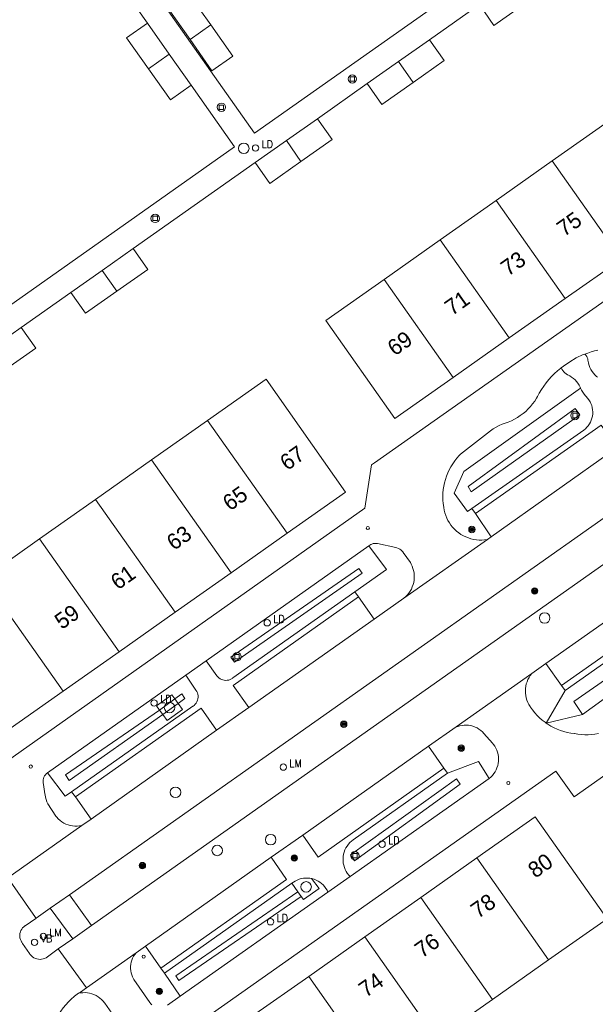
# Model space of a CAD drawing. Header units: metres. Extents: x 138165 to 154469, y 480134 to 494189.
# Tile 1010 of 1056: x 151276 to 151321, y 484114 to 484192. Entities that reach past the tile are written whole.
import ezdxf

# ---------------------------------------------------------------- set-up
doc = ezdxf.new("R2010")
doc.units = ezdxf.units.M
doc.header["$LTSCALE"] = 0.001
doc.header["$MEASUREMENT"] = 0
for name, color, linetype, lineweight in [('Level 5', 7, 'Continuous', 0), ('TOP-L-topo objecten punt', 7, 'Continuous', 0), ('TOP-L-topo objecten vlak', 7, 'Continuous', 0), ('TOP-T-topo huisnummering naamgeving', 7, 'Continuous', 0)]:
    doc.layers.add(name, color=color, linetype=linetype, lineweight=lineweight)
doc.styles.add('Style-INTL_ISO', font='INTL_ISO.shx')
doc.styles.add('Style-STANDARD', font='STANDARD.shx')

# ---------------------------------------------------------------- blocks, each defined once
blk = doc.blocks.new('24')
at = {"layer": 'TOP-L-topo objecten punt', "color": 7, "linetype": 'Continuous', "lineweight": 0}
for radius in [0.025, 0.0182, 0.0115, 0.005]:
    blk.add_circle((0, 0), radius, dxfattribs=at)
blk = doc.blocks.new('*U13')
at = {"layer": 'Level 5', "color": 7, "linetype": 'Continuous', "lineweight": 0}
blk.add_circle((0, 0), 0.0415, dxfattribs=at)
blk = doc.blocks.new('150')
at = {"layer": 'Level 5', "color": 7, "linetype": 'Continuous', "lineweight": 0}
blk.add_blockref('*U13', (0, 0), dxfattribs=at)
blk = doc.blocks.new('121')
at = {"layer": 'TOP-L-topo objecten punt', "color": 7, "linetype": 'Continuous', "lineweight": 0}
blk.add_circle((0, 0), 0.025, dxfattribs=at)
at = {"layer": 'TOP-L-topo objecten punt', "color": 7, "linetype": 'Continuous', "lineweight": 0, "style": 'Style-STANDARD'}
blk.add_text('LD', height=0.06, dxfattribs=at).set_placement((0.0483, 0))
blk = doc.blocks.new('39')
at = {"layer": 'TOP-L-topo objecten punt', "color": 7, "linetype": 'Continuous', "lineweight": 0}
for p, q in [((0.0175, 0.0175), (-0.0175, 0.0175)), ((-0.0175, 0.0175), (-0.0175, -0.0175)), ((0.0175, 0.0175), (0.0175, -0.0175)), ((0.0175, -0.0175), (-0.0175, -0.0175))]:
    blk.add_line(p, q, dxfattribs=at)
blk.add_circle((0, 0), 0.0332, dxfattribs=at)
blk = doc.blocks.new('16')
at = {"layer": 'TOP-L-topo objecten punt', "color": 7, "linetype": 'Continuous', "lineweight": 0}
blk.add_circle((0, 0), 0.025, dxfattribs=at)
at = {"layer": 'TOP-L-topo objecten punt', "color": 7, "linetype": 'Continuous', "lineweight": 0, "style": 'Style-STANDARD'}
blk.add_text('LM', height=0.06, dxfattribs=at).set_placement((0.0483, 0))
blk = doc.blocks.new('10')
at = {"layer": 'TOP-L-topo objecten punt', "linetype": 'Continuous', "lineweight": 0}
blk.add_circle((0, 0), 0.0125, dxfattribs=at)
blk = doc.blocks.new('14')
at = {"layer": 'TOP-L-topo objecten punt', "color": 7, "linetype": 'Continuous', "lineweight": 0}
blk.add_circle((0, 0), 0.025, dxfattribs=at)
at = {"layer": 'TOP-L-topo objecten punt', "color": 7, "linetype": 'Continuous', "lineweight": 0, "style": 'Style-STANDARD'}
blk.add_text('VB', height=0.06, dxfattribs=at).set_placement((0.0483, 0))

msp = doc.modelspace()

# ---------------------------------------------------------------- linework, layer by layer
at = {"layer": 'TOP-L-topo objecten vlak', "flags": 128}
for points in [[(151321.232, 484201.814), (151294.516, 484182.961), (151271.786, 484215.122)], [(151283.298, 484195.548), (151286.063, 484191.624)], [(151291.06, 484191.476), (151289.332, 484193.928), (151287.697, 484192.776), (151289.426, 484190.324)], [(151308.294, 484190.31), (151312.217, 484193.075)], [(151312.217, 484193.075), (151313.369, 484191.441), (151315.822, 484193.169)], [(151286.063, 484191.624), (151284.428, 484190.472), (151286.156, 484188.02)], [(151286.063, 484191.624), (151287.791, 484189.172)], [(151289.426, 484190.324), (151291.154, 484187.872), (151292.788, 484189.024), (151291.06, 484191.476)], [(151289.426, 484190.324), (151291.06, 484191.476)], [(151305.841, 484188.582), (151308.294, 484190.31)], [(151306.993, 484186.947), (151309.446, 484188.676), (151308.294, 484190.31)], [(151286.156, 484188.02), (151287.791, 484189.172)], [(151287.791, 484189.172), (151289.519, 484186.72)], [(151286.156, 484188.02), (151287.884, 484185.568), (151289.519, 484186.72)], [(151303.389, 484186.854), (151305.841, 484188.582)], [(151306.993, 484186.947), (151305.841, 484188.582)], [(151289.519, 484186.72), (151292.926, 484181.862), (151266.964, 484163.539)], [(151299.465, 484184.089), (151303.389, 484186.854)], [(151303.389, 484186.854), (151304.541, 484185.219), (151306.993, 484186.947)], [(151297.013, 484182.361), (151299.465, 484184.089)], [(151298.165, 484180.726), (151300.618, 484182.454), (151299.465, 484184.089)], [(151322.371, 484183.875), (151317.957, 484180.764)], [(151294.561, 484180.633), (151297.013, 484182.361)], [(151298.165, 484180.726), (151297.013, 484182.361)], [(151284.948, 484173.859), (151294.561, 484180.633)], [(151294.561, 484180.633), (151295.713, 484178.998), (151298.165, 484180.726)], [(151317.957, 484180.764), (151313.543, 484177.653)], [(151317.957, 484180.764), (151323.401, 484173.039)], [(151336.221, 484179.685), (151303.953, 484156.993), (151303.713, 484156.83), (151303.201, 484153.411), (151273.495, 484132.425)], [(151313.543, 484177.653), (151309.129, 484174.543)], [(151313.543, 484177.653), (151318.987, 484169.929)], [(151309.129, 484174.543), (151304.715, 484171.432)], [(151309.129, 484174.543), (151314.573, 484166.818)], [(151282.496, 484172.131), (151284.948, 484173.859)], [(151283.648, 484170.496), (151286.1, 484172.224), (151284.948, 484173.859)], [(151318.987, 484169.929), (151323.401, 484173.039)], [(151280.044, 484170.402), (151282.496, 484172.131)], [(151283.648, 484170.496), (151282.496, 484172.131)], [(151304.715, 484171.432), (151300.113, 484168.189), (151305.556, 484160.464), (151310.158, 484163.708)], [(151310.158, 484163.708), (151304.715, 484171.432)], [(151276.12, 484167.637), (151280.044, 484170.402)], [(151280.044, 484170.402), (151281.196, 484168.768), (151283.648, 484170.496)], [(151314.573, 484166.818), (151318.987, 484169.929)], [(151273.668, 484165.909), (151276.12, 484167.637)], [(151274.82, 484164.275), (151277.272, 484166.003), (151276.12, 484167.637)], [(151310.158, 484163.708), (151314.573, 484166.818)], [(151340.41, 484165.609), (151279.924, 484122.963)], [(151318.67, 484164.47), (151318.832, 484164.596), (151319.33, 484164.935), (151319.849, 484165.243), (151320.386, 484165.517), (151320.53, 484165.54)], [(151320.53, 484165.54), (151320.75, 484165.631), (151321.015, 484165.726), (151321.286, 484165.805), (151321.56, 484165.869)], [(151321.513, 484163.739), (151321.444, 484163.794), (151321.315, 484163.914), (151321.197, 484164.045), (151321.091, 484164.186), (151320.998, 484164.336), (151320.92, 484164.494), (151320.856, 484164.659), (151320.807, 484164.828), (151320.774, 484165.002), (151320.77, 484165.054), (151320.752, 484165.163), (151320.718, 484165.268), (151320.669, 484165.367), (151320.606, 484165.459), (151320.53, 484165.54)], [(151312.844, 484150.951), (151312.63, 484150.92), (151312.414, 484150.905), (151312.198, 484150.905), (151311.982, 484150.922), (151311.768, 484150.955), (151311.557, 484151.003), (151311.35, 484151.067), (151311.149, 484151.146), (151310.954, 484151.24), (151310.766, 484151.348), (151310.587, 484151.469), (151310.417, 484151.603), (151310.258, 484151.75), (151310.11, 484151.907), (151309.974, 484152.076), (151309.851, 484152.253), (151309.741, 484152.44), (151309.645, 484152.634), (151309.564, 484152.835), (151309.498, 484153.041), (151309.448, 484153.251), (151309.413, 484153.465), (151309.408, 484153.504), (151309.369, 484153.775), (151309.345, 484154.049), (151309.338, 484154.323), (151309.346, 484154.598), (151309.371, 484154.871), (151309.411, 484155.143), (151309.467, 484155.412), (151309.539, 484155.677), (151309.625, 484155.937), (151309.727, 484156.192), (151309.844, 484156.441), (151309.975, 484156.682), (151310.12, 484156.915), (151310.278, 484157.14), (151310.449, 484157.355), (151310.632, 484157.559), (151310.741, 484157.671), (151313.098, 484159.507), (151313.315, 484159.656), (151313.54, 484159.791), (151313.773, 484159.913), (151314.013, 484160.02), (151314.259, 484160.112), (151314.496, 484160.185), (151314.744, 484160.293), (151314.985, 484160.415), (151315.218, 484160.551), (151315.443, 484160.701), (151315.659, 484160.864), (151315.864, 484161.04), (151316.059, 484161.227), (151316.243, 484161.426), (151316.414, 484161.635), (151316.573, 484161.853), (151316.719, 484162.081), (151316.786, 484162.198), (151316.939, 484162.484), (151317.106, 484162.763), (151317.287, 484163.032), (151317.48, 484163.293), (151317.686, 484163.544), (151317.905, 484163.784), (151318.135, 484164.013), (151318.376, 484164.231), (151318.627, 484164.437), (151318.67, 484164.47)], [(151318.67, 484164.47), (151318.72, 484164.355), (151318.783, 484164.247), (151318.86, 484164.148), (151318.949, 484164.06), (151319.048, 484163.984), (151319.156, 484163.921), (151319.173, 484163.912), (151319.331, 484163.834), (151319.48, 484163.741), (151319.621, 484163.635), (151319.752, 484163.516), (151319.871, 484163.387), (151319.978, 484163.247), (151320.072, 484163.097), (151320.152, 484162.94), (151320.187, 484162.857)], [(151281.657, 484120.54), (151342.152, 484163.202)], [(151297.081, 484151.434), (151301.683, 484154.677), (151295.416, 484163.57), (151290.814, 484160.327)], [(151311.636, 484153.395), (151311.274, 484153.16), (151310.232, 484154.586), (151310.993, 484156.303), (151320.187, 484162.857)], [(151320.187, 484162.857), (151320.264, 484162.695), (151320.355, 484162.54), (151320.46, 484162.393), (151320.577, 484162.257), (151320.632, 484162.201), (151320.744, 484162.078), (151320.845, 484161.944), (151320.932, 484161.802), (151321.005, 484161.652), (151321.064, 484161.495), (151321.107, 484161.334), (151321.135, 484161.169), (151321.147, 484161.003), (151321.143, 484160.835), (151321.123, 484160.67), (151321.087, 484160.506), (151321.036, 484160.347), (151320.969, 484160.194), (151320.889, 484160.048), (151320.795, 484159.91), (151320.688, 484159.781), (151320.569, 484159.664), (151320.439, 484159.558), (151320.437, 484159.557), (151311.636, 484153.395)], [(151319.759, 484161.255), (151320.125, 484160.778), (151311.562, 484154.699), (151311.326, 484155.116), (151319.759, 484161.255)], [(151290.814, 484160.327), (151286.4, 484157.216)], [(151290.814, 484160.327), (151297.081, 484151.434)], [(151311.912, 484152.998), (151321.819, 484159.952), (151323.081, 484158.179)], [(151323.081, 484158.179), (151313.148, 484151.165)], [(151286.4, 484157.216), (151281.986, 484154.106)], [(151286.4, 484157.216), (151292.667, 484148.323)], [(151281.986, 484154.106), (151277.572, 484150.995)], [(151281.986, 484154.106), (151288.253, 484145.212)], [(151285.922, 484109.929), (151285.937, 484109.935), (151318.235, 484132.703), (151319.675, 484130.665), (151351.79, 484153.328)], [(151311.636, 484153.395), (151311.912, 484152.998)], [(151311.912, 484152.998), (151313.148, 484151.165)], [(151277.572, 484150.995), (151273.158, 484147.885)], [(151277.572, 484150.995), (151283.839, 484142.102)], [(151292.667, 484148.323), (151297.081, 484151.434)], [(151312.844, 484150.951), (151306.279, 484146.329)], [(151313.148, 484151.165), (151312.844, 484150.951)], [(151290.704, 484141.396), (151303.52, 484150.455)], [(151302.415, 484146.811), (151304.901, 484148.582), (151303.52, 484150.455)], [(151303.52, 484150.455), (151303.58, 484150.498), (151303.654, 484150.544), (151303.756, 484150.591), (151303.863, 484150.623), (151303.974, 484150.639), (151304.085, 484150.64), (151304.196, 484150.624), (151305.638, 484150.315), (151305.721, 484150.293), (151305.835, 484150.249), (151305.942, 484150.191), (151306.041, 484150.119), (151306.13, 484150.034), (151306.207, 484149.939), (151306.224, 484149.916), (151306.784, 484149.122), (151306.844, 484149.015), (151306.923, 484148.847), (151306.987, 484148.672), (151307.036, 484148.493), (151307.069, 484148.31), (151307.086, 484148.125), (151307.088, 484147.939), (151307.073, 484147.754), (151307.043, 484147.571), (151306.997, 484147.391), (151306.935, 484147.215), (151306.859, 484147.046), (151306.769, 484146.883), (151306.665, 484146.729), (151306.548, 484146.585), (151306.419, 484146.451), (151306.279, 484146.329)], [(151302.981, 484148.295), (151302.715, 484148.656), (151292.628, 484141.665), (151292.93, 484141.291), (151302.981, 484148.295)], [(151273.158, 484147.885), (151268.555, 484144.641), (151274.823, 484135.748), (151279.425, 484138.991)], [(151273.158, 484147.885), (151279.425, 484138.991)], [(151288.253, 484145.212), (151292.667, 484148.323)], [(151327.49, 484148.233), (151317.453, 484141.171)], [(151318.682, 484139.437), (151328.687, 484146.486), (151327.49, 484148.233)], [(151302.415, 484146.811), (151292.802, 484140.039), (151292.759, 484140.008), (151292.697, 484139.968), (151292.591, 484139.916), (151292.479, 484139.877), (151292.362, 484139.855), (151292.244, 484139.848), (151292.126, 484139.857), (151292.01, 484139.882), (151291.899, 484139.923), (151291.794, 484139.978), (151291.697, 484140.047), (151291.611, 484140.128), (151291.536, 484140.219), (151290.704, 484141.396)], [(151294.067, 484137.705), (151292.835, 484139.447), (151302.699, 484146.432)], [(151302.699, 484146.432), (151302.415, 484146.811)], [(151303.939, 484144.678), (151302.699, 484146.432)], [(151306.279, 484146.329), (151303.939, 484144.678)], [(151318.974, 484139.042), (151327.956, 484145.392), (151328.041, 484145.449), (151328.186, 484145.528), (151328.337, 484145.593), (151328.494, 484145.643), (151328.655, 484145.678), (151328.818, 484145.697), (151328.983, 484145.7), (151329.147, 484145.687), (151329.309, 484145.658), (151329.468, 484145.614), (151329.621, 484145.554), (151329.768, 484145.48), (151329.907, 484145.392), (151330.037, 484145.291), (151330.157, 484145.178), (151330.265, 484145.053), (151330.36, 484144.919), (151330.442, 484144.776), (151330.51, 484144.626), (151330.562, 484144.47), (151330.6, 484144.31)], [(151283.839, 484142.102), (151288.253, 484145.212)], [(151303.939, 484144.678), (151294.067, 484137.705)], [(151329.67, 484143.901), (151328.961, 484144.653), (151319.669, 484138.198), (151320.343, 484137.17)], [(151320.343, 484137.17), (151329.67, 484143.901)], [(151279.425, 484138.991), (151283.839, 484142.102)], [(151289.083, 484140.248), (151290.704, 484141.396)], [(151316.343, 484140.382), (151317.453, 484141.171)], [(151317.453, 484141.171), (151318.682, 484139.437)], [(151278.185, 484132.563), (151289.083, 484140.248)], [(151289.083, 484140.248), (151289.893, 484139.089), (151289.955, 484138.986), (151290.003, 484138.875), (151290.036, 484138.759), (151290.054, 484138.639), (151290.055, 484138.519), (151290.041, 484138.399), (151290.011, 484138.282), (151289.966, 484138.17), (151289.906, 484138.065), (151289.833, 484137.969), (151289.748, 484137.883), (151289.67, 484137.821), (151289.655, 484137.811), (151280.098, 484131.075)], [(151316.343, 484140.382), (151310.396, 484136.18)], [(151317.489, 484136.478), (151317.388, 484136.55), (151317.17, 484136.72), (151316.961, 484136.902), (151316.763, 484137.096), (151316.577, 484137.301), (151316.403, 484137.517), (151316.242, 484137.742), (151316.208, 484137.791), (151316.111, 484137.949), (151316.027, 484138.115), (151315.959, 484138.288), (151315.905, 484138.465), (151315.867, 484138.647), (151315.845, 484138.831), (151315.838, 484139.017), (151315.848, 484139.202), (151315.874, 484139.386), (151315.915, 484139.567), (151315.972, 484139.743), (151316.043, 484139.915), (151316.129, 484140.079), (151316.23, 484140.235), (151316.343, 484140.382)], [(151318.682, 484139.437), (151318.974, 484139.042)], [(151288.237, 484138.404), (151287.982, 484138.717), (151286.774, 484137.845), (151287.015, 484137.505)], [(151287.015, 484137.505), (151288.237, 484138.404)], [(151288.237, 484138.404), (151288.774, 484138.781), (151289.024, 484138.422), (151288.488, 484138.038)], [(151288.488, 484138.038), (151288.237, 484138.404)], [(151317.489, 484136.478), (151318.974, 484139.042)], [(151280.403, 484130.668), (151290.308, 484137.656), (151291.51, 484135.927)], [(151287.271, 484137.161), (151287.631, 484136.692), (151288.825, 484137.544), (151288.488, 484138.038)], [(151287.271, 484137.161), (151288.488, 484138.038)], [(151294.067, 484137.705), (151291.51, 484135.927)], [(151287.271, 484137.161), (151279.902, 484131.972), (151279.616, 484132.399), (151287.015, 484137.505)], [(151287.015, 484137.505), (151287.271, 484137.161)], [(151320.343, 484137.17), (151317.489, 484136.478)], [(151308.222, 484134.661), (151310.396, 484136.18)], [(151310.396, 484136.18), (151310.51, 484136.223), (151310.678, 484136.272), (151310.849, 484136.306), (151311.023, 484136.324), (151311.198, 484136.326), (151311.373, 484136.312), (151311.545, 484136.283), (151311.714, 484136.237), (151311.878, 484136.177), (151312.036, 484136.101), (151312.187, 484136.012), (151312.328, 484135.909), (151312.46, 484135.794), (151312.581, 484135.667), (151313.242, 484134.91), (151313.326, 484134.808), (151313.426, 484134.663), (151313.513, 484134.51), (151313.585, 484134.349), (151313.643, 484134.183), (151313.685, 484134.012), (151313.711, 484133.838), (151313.722, 484133.662), (151313.716, 484133.486), (151313.695, 484133.311), (151313.658, 484133.139), (151313.605, 484132.971), (151313.537, 484132.808), (151313.455, 484132.653), (151313.359, 484132.505), (151313.25, 484132.367), (151313.129, 484132.239), (151312.997, 484132.123)], [(151321.592, 484135.666), (151321.325, 484135.616), (151321.055, 484135.582), (151320.784, 484135.565), (151320.512, 484135.563), (151320.241, 484135.577), (151319.97, 484135.607), (151319.703, 484135.653), (151319.685, 484135.655), (151319.411, 484135.694), (151319.139, 484135.749), (151318.871, 484135.819), (151318.608, 484135.904), (151318.35, 484136.005), (151318.098, 484136.12), (151317.853, 484136.25), (151317.616, 484136.393), (151317.489, 484136.478)], [(151291.51, 484135.927), (151281.634, 484128.918)], [(151298.306, 484127.657), (151308.222, 484134.661)], [(151309.426, 484132.942), (151308.222, 484134.661)], [(151309.426, 484132.942), (151299.516, 484125.934), (151298.306, 484127.657)], [(151309.697, 484132.537), (151309.426, 484132.942)], [(151309.697, 484132.537), (151312.153, 484133.456), (151312.997, 484132.123)], [(151280.889, 484128.41), (151280.71, 484128.38), (151280.53, 484128.366), (151280.349, 484128.369), (151280.168, 484128.387), (151279.99, 484128.421), (151279.816, 484128.471), (151279.647, 484128.536), (151279.484, 484128.615), (151279.329, 484128.709), (151279.183, 484128.816), (151279.046, 484128.935), (151278.921, 484129.066), (151278.856, 484129.145), (151278.23, 484130.115), (151278.151, 484130.29), (151278.087, 484130.471), (151278.038, 484130.658), (151278.004, 484130.847), (151277.996, 484130.917), (151277.879, 484131.652), (151277.857, 484131.786), (151277.847, 484131.898), (151277.854, 484132.011), (151277.876, 484132.122), (151277.913, 484132.228), (151277.965, 484132.328), (151278.031, 484132.42), (151278.109, 484132.502), (151278.185, 484132.563)], [(151280.098, 484131.075), (151279.59, 484130.737), (151278.185, 484132.563)], [(151302.031, 484124.395), (151301.921, 484124.517), (151301.815, 484124.656), (151301.722, 484124.804), (151301.644, 484124.96), (151301.58, 484125.123), (151301.531, 484125.291), (151301.498, 484125.463), (151301.48, 484125.637), (151301.478, 484125.811), (151301.493, 484125.986), (151301.523, 484126.158), (151301.569, 484126.327), (151301.63, 484126.49), (151301.706, 484126.648), (151301.796, 484126.798), (151301.899, 484126.939), (151302.015, 484127.07), (151302.142, 484127.19), (151302.28, 484127.298), (151309.697, 484132.537)], [(151312.997, 484132.123), (151302.031, 484124.395)], [(151310.708, 484131.681), (151310.415, 484132.085), (151302.07, 484126.115), (151302.372, 484125.641), (151310.708, 484131.681)], [(151280.098, 484131.075), (151280.403, 484130.668)], [(151280.403, 484130.668), (151281.634, 484128.918)], [(151317.675, 484117.835), (151322.277, 484121.078), (151316.615, 484129.113), (151312.013, 484125.87)], [(151280.889, 484128.41), (151275.078, 484124.31)], [(151281.634, 484128.918), (151280.889, 484128.41)], [(151295.807, 484125.915), (151298.306, 484127.657)], [(151285.911, 484118.919), (151295.807, 484125.915)], [(151295.807, 484125.915), (151297.033, 484124.161), (151287.121, 484117.182)], [(151312.013, 484125.87), (151307.599, 484122.759)], [(151317.675, 484117.835), (151312.013, 484125.87)], [(151302.031, 484124.395), (151300.292, 484123.166)], [(151275.078, 484124.31), (151277.255, 484121.168), (151277.297, 484121.108)], [(151287.409, 484116.793), (151297.438, 484123.864)], [(151297.438, 484123.864), (151297.572, 484123.96), (151297.71, 484124.046), (151297.863, 484124.123), (151298.022, 484124.185), (151298.186, 484124.233), (151298.354, 484124.264), (151298.525, 484124.28), (151298.696, 484124.28), (151298.866, 484124.264), (151299.003, 484124.239)], [(151297.438, 484123.864), (151297.923, 484123.199)], [(151298.181, 484122.839), (151298.366, 484122.58), (151299.598, 484123.444), (151299.003, 484124.239)], [(151299.003, 484124.239), (151299.198, 484124.184), (151299.357, 484124.122), (151299.51, 484124.044), (151299.654, 484123.953), (151299.79, 484123.849), (151299.915, 484123.733), (151300.029, 484123.605), (151300.13, 484123.467), (151300.218, 484123.321), (151300.292, 484123.166)], [(151278.42, 484121.917), (151279.924, 484122.963)], [(151279.924, 484122.963), (151281.657, 484120.54)], [(151298.181, 484122.839), (151288.554, 484116.217), (151288.304, 484116.579), (151297.923, 484123.199)], [(151300.292, 484123.166), (151288.641, 484114.988)], [(151297.923, 484123.199), (151298.181, 484122.839)], [(151307.599, 484122.759), (151303.185, 484119.649)], [(151313.261, 484114.724), (151307.599, 484122.759)], [(151278.42, 484121.917), (151277.297, 484121.108)], [(151280.18, 484119.491), (151278.42, 484121.917)], [(151277.297, 484121.108), (151277.279, 484121.095), (151276.427, 484120.528), (151276.419, 484120.523), (151276.323, 484120.447), (151276.237, 484120.36), (151276.164, 484120.262), (151276.104, 484120.156), (151276.058, 484120.043), (151276.027, 484119.924), (151276.012, 484119.803), (151276.014, 484119.681), (151276.031, 484119.56), (151276.063, 484119.442), (151276.111, 484119.33), (151276.158, 484119.25), (151276.173, 484119.225), (151276.24, 484119.127), (151276.774, 484118.343), (151276.806, 484118.296), (151276.849, 484118.237), (151276.933, 484118.145), (151277.028, 484118.065), (151277.132, 484117.997), (151277.244, 484117.944), (151277.363, 484117.905), (151277.485, 484117.881), (151277.609, 484117.874), (151277.733, 484117.882), (151277.855, 484117.906), (151277.973, 484117.946), (151278.085, 484118), (151278.189, 484118.069), (151279.039, 484118.71)], [(151281.657, 484120.54), (151280.18, 484119.491)], [(151279.039, 484118.71), (151280.18, 484119.491)], [(151285.169, 484118.401), (151285.911, 484118.919)], [(151285.911, 484118.919), (151287.121, 484117.182)], [(151303.185, 484119.649), (151298.771, 484116.538)], [(151308.847, 484111.614), (151303.185, 484119.649)], [(151281.261, 484115.633), (151279.039, 484118.71)], [(151285.169, 484118.401), (151281.261, 484115.633)], [(151286.417, 484114.294), (151286.326, 484114.379), (151286.246, 484114.476), (151284.995, 484116.291), (151284.967, 484116.34), (151284.89, 484116.491), (151284.828, 484116.649), (151284.781, 484116.812), (151284.75, 484116.979), (151284.735, 484117.148), (151284.735, 484117.318), (151284.752, 484117.486), (151284.784, 484117.653), (151284.832, 484117.816), (151284.895, 484117.973), (151284.973, 484118.124), (151285.064, 484118.267), (151285.169, 484118.401)], [(151313.261, 484114.724), (151317.675, 484117.835)], [(151287.121, 484117.182), (151287.409, 484116.793)], [(151288.641, 484114.988), (151287.409, 484116.793)], [(151298.771, 484116.538), (151294.356, 484113.428)], [(151304.433, 484108.503), (151298.771, 484116.538)], [(151278.222, 484109.3), (151278.181, 484109.612), (151278.156, 484109.926), (151278.146, 484110.24), (151278.153, 484110.555), (151278.176, 484110.869), (151278.215, 484111.181), (151278.269, 484111.491), (151278.339, 484111.798), (151278.425, 484112.101), (151278.526, 484112.399), (151278.641, 484112.692), (151278.772, 484112.978), (151278.917, 484113.258), (151279.076, 484113.529), (151279.249, 484113.792), (151279.435, 484114.047), (151279.633, 484114.291), (151279.844, 484114.525), (151280.066, 484114.748), (151280.299, 484114.959), (151280.331, 484114.986), (151280.633, 484115.201)], [(151280.633, 484115.201), (151280.789, 484115.3), (151281.261, 484115.633)], [(151280.633, 484115.201), (151280.809, 484115.234), (151280.987, 484115.252), (151281.165, 484115.253), (151281.343, 484115.238), (151281.519, 484115.208), (151281.692, 484115.161), (151281.86, 484115.1), (151282.021, 484115.024), (151282.176, 484114.933), (151282.321, 484114.83), (151282.457, 484114.713), (151282.581, 484114.585), (151282.694, 484114.447), (151282.704, 484114.433), (151283.623, 484113.106)], [(151288.641, 484114.988), (151287.647, 484114.275)], [(151308.847, 484111.614), (151313.261, 484114.724)]]:
    msp.add_lwpolyline(points, dxfattribs=at)

# ---------------------------------------------------------------- block references
at = {"layer": 'TOP-L-topo objecten punt', "xscale": 10, "yscale": 10, "zscale": 10}
for name, p in [('39', (151302.211, 484187.218)), ('39', (151291.893, 484184.992)), ('150', (151293.661, 484181.753)), ('121', (151294.586, 484181.783)), ('39', (151286.681, 484176.239)), ('39', (151319.741, 484160.71)), ('10', (151303.428, 484151.848)), ('24', (151311.624, 484151.733)), ('24', (151316.569, 484146.893)), ('121', (151295.505, 484144.387)), ('150', (151317.363, 484144.767)), ('39', (151293.13, 484141.712)), ('121', (151286.594, 484138.073)), ('150', (151287.811, 484137.707)), ('24', (151301.539, 484136.398)), ('24', (151310.789, 484134.511)), ('10', (151276.881, 484133.06)), ('16', (151296.774, 484133.019)), ('150', (151288.28, 484131.034)), ('10', (151314.496, 484131.769)), ('150', (151295.779, 484127.303)), ('121', (151304.555, 484126.946)), ('150', (151291.568, 484126.455)), ('24', (151297.645, 484125.856)), ('39', (151302.416, 484126.039)), ('24', (151285.675, 484125.262)), ('150', (151298.566, 484123.586)), ('121', (151295.769, 484120.837)), ('14', (151277.178, 484119.22)), ('16', (151277.865, 484119.693)), ('10', (151285.773, 484118.089)), ('24', (151287.011, 484115.356))]:
    msp.add_blockref(name, p, dxfattribs=at)

# ---------------------------------------------------------------- texts
at = {"layer": 'TOP-T-topo huisnummering naamgeving', "style": 'Style-INTL_ISO'}
for s, p in [('75', (151318.89, 484174.754)), ('73', (151314.476, 484171.643)), ('71', (151310.062, 484168.533)), ('69', (151305.552, 484165.355)), ('67', (151297.078, 484156.325)), ('65', (151292.57, 484153.148)), ('63', (151288.156, 484150.037)), ('61', (151283.742, 484146.927)), ('59', (151279.328, 484143.816)), ('80', (151316.618, 484124.222)), ('78', (151312.11, 484121.045)), ('76', (151307.696, 484117.934)), ('74', (151303.282, 484114.824))]:
    msp.add_text(s, height=1.25, rotation=35.2, dxfattribs=at).set_placement(p)

doc.saveas('drawing.dxf')
